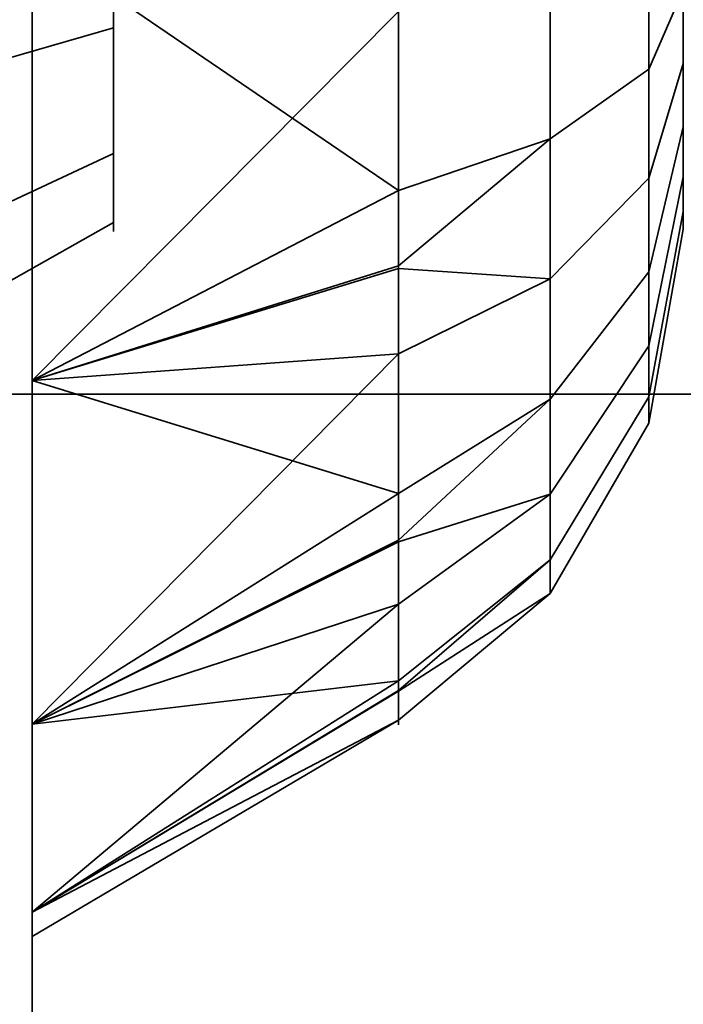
# Model space of a CAD drawing. Header units: millimetres. Extents: x -503 to 6703, y -110 to 249.
# Tile 955 of 1056: x 4031.485 to 4032.3, y -10.049 to -8.84. Entities that reach past the tile are written whole.
import ezdxf

# ---------------------------------------------------------------- set-up
doc = ezdxf.new("R2010")
doc.units = ezdxf.units.MM
doc.layers.add('152', color=7, linetype='Continuous', true_color=0xffffff)

# ---------------------------------------------------------------- blocks, each defined once
blk = doc.blocks.new('UG_SURFACE_004')
at = {"layer": '152', "color": 252, "linetype": 'Continuous', "lineweight": 35}
for points in [[(5156.4999, -9.3, 2212.25), (5156.4999, 230.4, 2212.25), (3843.4999, 230.4, 2212.25), (3843.4999, -9.3, 2212.25)], [(3993.5, -9.3, 2062.2499), (3993.5, 230.4, 2062.2499), (5006.4998, 230.4, 2062.2499), (5006.4998, -9.3, 2062.2499)], [(5156.4999, -9.3, 2212.25), (3843.4999, -9.3, 2212.25), (3993.5, -9.3, 2062.2499), (5006.4998, -9.3, 2062.2499)]]:
    blk.add_3dface(points, dxfattribs=at)
blk = doc.blocks.new('UG_SURFACE_348')
at = {"layer": '152', "color": 252, "linetype": 'Continuous', "lineweight": 35}
for points in [[(4030.7999, -22.0201, 980), (4030.7999, -1.6, 980), (4031.4999, -1.6, 980), (4031.4999, -22.0201, 980)], [(4031.4999, -1.6, 980), (4031.4999, -10.686, 983.9848), (4031.4999, -11.1779, 983.7008)], [(4031.4999, -11.1779, 983.7008), (4031.4999, -11.7428, 983.6414), (4031.4999, -22.0201, 980), (4031.4999, -1.6, 980)], [(4031.4999, -1.6, 980), (4031.4999, -10.234, 985), (4031.4999, -10.3521, 984.4444)], [(4031.4999, -10.3521, 984.4444), (4031.4999, -10.686, 983.9848), (4031.4999, -1.6, 980)], [(4031.4999, -1.659, 1005.5641), (4031.4999, -10.234, 985), (4031.4999, -1.6, 980)], [(4031.3549, -2.3881, 1164.1217), (4031.4999, -1.659, 1164.436), (4031.4999, -22.0201, 1172.0912)], [(4031.4999, -22.0201, 997.9088), (4031.4999, -1.659, 1005.5641), (4031.3549, -2.3881, 1005.8782)], [(4031.4999, -9.283, 994.683), (4031.4999, -8.7428, 994.8586), (4031.4999, -1.659, 1005.5641), (4031.4999, -22.0201, 997.9088)], [(4031.4999, -22.0201, 1172.0912), (4031.4999, -1.659, 1164.436), (4031.4999, -3, 1165)], [(4031.4999, -10.3521, 985.5556), (4031.4999, -1.659, 1005.5641), (4031.4999, -7.3521, 992.9444)], [(4031.4999, -1.659, 1005.5641), (4031.4999, -10.3521, 985.5556), (4031.4999, -10.234, 985)], [(4031.4999, -22.0201, 1172.0912), (4031.3864, -22.2146, 1171.5738), (4031.3549, -2.3881, 1164.1217)], [(4031.3549, -2.3881, 1005.8782), (4031.3864, -22.2146, 998.4262), (4031.4999, -22.0201, 997.9088)], [(4031.4999, -8.1779, 1177.7992), (4031.4999, -7.686, 1177.5151), (4031.4999, -3, 1177.3725), (4031.4999, -10.3521, 1184.4444)], [(4031.4999, -22.0201, 1190.0001), (4031.4999, -3, 1165), (4031.4999, -9.7051, 1175.6971)], [(4031.4999, -3, 1177.3725), (4031.4999, -5, 1190.0001), (4031.4999, -10.234, 1184.9999), (4031.4999, -10.3521, 1184.4444)], [(4031.4999, -3, 1165), (4031.4999, -22.0201, 1190.0001), (4031.4999, -22.0201, 1172.0912)], [(4031.4999, -3, 1165), (4031.4999, -9.283, 1175.3169), (4031.4999, -9.7051, 1175.6971)], [(4031.4999, -3, 1165), (4031.4999, -8.7428, 1175.1415), (4031.4999, -9.283, 1175.3169)], [(4031.4999, -22.0201, 1190.0001), (4031.4999, -5, 1190.0001), (4030.7999, -5, 1190.0001), (4030.7999, -22.0201, 1190.0001)], [(4031.4999, -5, 1190.0001), (4031.4999, -22.0201, 1190.0001), (4031.4999, -11.7428, 1186.3586), (4031.4999, -11.1779, 1186.2992)], [(4031.4999, -11.1779, 1186.2992), (4031.4999, -10.686, 1186.0151), (4031.4999, -5, 1190.0001)], [(4031.4999, -10.686, 1186.0151), (4031.4999, -10.3521, 1185.5556), (4031.4999, -5, 1190.0001)], [(4031.4999, -10.3521, 1185.5556), (4031.4999, -10.234, 1184.9999), (4031.4999, -5, 1190.0001)], [(4031.4999, -11.1779, 986.2992), (4031.4999, -10.686, 986.0151), (4031.4999, -7.3521, 992.9444), (4031.4999, -7.686, 992.4849)], [(4031.4999, -7.3521, 992.9444), (4031.4999, -10.686, 986.0151), (4031.4999, -10.3521, 985.5556)], [(4031.4999, -12.7051, 985.8029), (4031.4999, -7.686, 992.4849), (4031.4999, -8.1779, 992.2009)], [(4031.4999, -7.686, 992.4849), (4031.4999, -11.7428, 986.3585), (4031.4999, -11.1779, 986.2992)], [(4031.4999, -7.686, 992.4849), (4031.4999, -12.7051, 985.8029), (4031.4999, -12.283, 986.183)], [(4031.4999, -12.283, 986.183), (4031.4999, -11.7428, 986.3585), (4031.4999, -7.686, 992.4849)], [(4031.4999, -10.3521, 1184.4444), (4031.4999, -8.7428, 1177.8586), (4031.4999, -8.1779, 1177.7992)], [(4031.4999, -8.1779, 992.2009), (4031.4999, -8.7428, 992.1415), (4031.4999, -12.7051, 985.8029)], [(4031.6, -8.85, 993.933), (4031.6, -8.6523, 993.9973), (4031.6, -8.4455, 993.9755), (4031.6, -8.6, 993.5)], [(4031.6, -8.85, 1176.9331), (4031.6, -8.6523, 1176.9973), (4031.6, -8.4455, 1176.9755), (4031.6, -8.6, 1176.5)], [(4031.6, -8.6523, 993.0027), (4031.6, -8.85, 993.067), (4031.6, -9.0045, 993.2061), (4031.6, -8.6, 993.5)], [(4031.6, -9.0045, 993.2061), (4031.6, -9.0891, 993.396), (4031.6, -9.0891, 993.6039), (4031.6, -8.6, 993.5)], [(4031.6, -9.0891, 993.6039), (4031.6, -9.0045, 993.7939), (4031.6, -8.85, 993.933), (4031.6, -8.6, 993.5)], [(4031.6, -8.6523, 1176.0027), (4031.6, -8.85, 1176.067), (4031.6, -9.0045, 1176.2061), (4031.6, -8.6, 1176.5)], [(4031.6, -9.0045, 1176.2061), (4031.6, -9.0891, 1176.396), (4031.6, -9.0891, 1176.6039), (4031.6, -8.6, 1176.5)], [(4031.6, -9.0891, 1176.6039), (4031.6, -9.0045, 1176.7939), (4031.6, -8.85, 1176.9331), (4031.6, -8.6, 1176.5)], [(4032.1364, -8.6, 1175.5501), (4032.1364, -8.9864, 1175.6321), (4031.95, -9.0499, 1175.4894), (4031.95, -8.7119, 1175.4175)], [(4032.1364, -8.6, 992.5501), (4032.1364, -8.9864, 992.6322), (4031.95, -9.0499, 992.4894), (4031.95, -8.7119, 992.4176)], [(4032.2576, -8.6, 1175.7606), (4032.2576, -8.9007, 1175.8245), (4032.1364, -8.9864, 1175.6321), (4032.1364, -8.6, 1175.5501)], [(4032.2576, -8.6, 992.7606), (4032.2576, -8.9007, 992.8245), (4032.1364, -8.9864, 992.6322), (4032.1364, -8.6, 992.5501)], [(4032.3, -8.6, 1176), (4032.3, -8.8034, 1176.0433), (4032.2576, -8.9007, 1175.8245), (4032.2576, -8.6, 1175.7606)], [(4032.3, -8.6, 993), (4032.3, -8.8034, 993.0432), (4032.2576, -8.9007, 992.8245), (4032.2576, -8.6, 992.7606)], [(4032.3, -8.704, 1176.9891), (4032.3, -8.8939, 1176.9046), (4032.3, -9.033, 1176.7499), (4032.3, -8.6, 1176.5)], [(4032.3, -9.033, 1176.7499), (4032.3, -9.0973, 1176.5523), (4032.3, -9.0755, 1176.3455), (4032.3, -8.6, 1176.5)], [(4032.3, -9.0755, 1176.3455), (4032.3, -8.9716, 1176.1655), (4032.3, -8.8034, 1176.0433), (4032.3, -8.6, 1176.5)], [(4032.3, -8.704, 993.9891), (4032.3, -8.8939, 993.9045), (4032.3, -9.033, 993.75), (4032.3, -8.6, 993.5)], [(4032.3, -9.033, 993.75), (4032.3, -9.0973, 993.5523), (4032.3, -9.0755, 993.3455), (4032.3, -8.6, 993.5)], [(4032.3, -9.0755, 993.3455), (4032.3, -8.9716, 993.1654), (4032.3, -8.8034, 993.0432), (4032.3, -8.6, 993.5)], [(4031.6, -8.6523, 993.9973), (4031.6, -8.85, 993.933), (4030.7999, -9.0809, 994.333), (4030.7999, -8.7005, 994.4566)], [(4031.6, -8.85, 993.067), (4031.6, -8.6523, 993.0027), (4030.7999, -8.7005, 992.5434), (4030.7999, -9.0809, 992.667)], [(4031.6, -8.6523, 1176.9973), (4031.6, -8.85, 1176.9331), (4030.7999, -9.0809, 1177.333), (4030.7999, -8.7005, 1177.4566)], [(4031.6, -8.85, 1176.067), (4031.6, -8.6523, 1176.0027), (4030.7999, -8.7005, 1175.5434), (4030.7999, -9.0809, 1175.6669)], [(4032.3, -8.8939, 1176.9046), (4032.3, -8.704, 1176.9891), (4032.2576, -8.7537, 1177.2232), (4032.2576, -9.0346, 1177.0982)], [(4032.3, -8.8939, 993.9045), (4032.3, -8.704, 993.9891), (4032.2576, -8.7537, 994.2232), (4032.2576, -9.0346, 994.0982)], [(4031.4999, -8.7428, 1175.1415), (4031.95, -8.7119, 1175.4175), (4031.95, -9.0499, 1175.4894)], [(4031.4999, -8.7428, 992.1415), (4031.95, -8.7119, 992.4176), (4031.95, -9.0499, 992.4894)], [(4031.4999, -9.283, 1177.683), (4031.4999, -8.7428, 1177.8586), (4031.4999, -10.686, 1183.9849), (4031.4999, -11.1779, 1183.7008)], [(4031.4999, -8.7428, 1177.8586), (4031.4999, -10.3521, 1184.4444), (4031.4999, -10.686, 1183.9849)], [(4031.4999, -12.7051, 985.8029), (4031.4999, -8.7428, 992.1415), (4031.4999, -9.283, 992.317)], [(4031.95, -9.0499, 1175.4894), (4031.4999, -9.283, 1175.3169), (4031.4999, -8.7428, 1175.1415)], [(4031.95, -8.83, 1177.582), (4031.4999, -8.7428, 1177.8586), (4031.4999, -9.283, 1177.683)], [(4031.95, -9.0499, 992.4894), (4031.4999, -9.283, 992.317), (4031.4999, -8.7428, 992.1415)], [(4031.95, -8.83, 994.5821), (4031.4999, -8.7428, 994.8586), (4031.4999, -9.283, 994.683)], [(4032.2576, -9.0346, 1177.0982), (4032.2576, -8.7537, 1177.2232), (4032.1364, -8.7975, 1177.4292), (4032.1364, -9.1584, 1177.2685)], [(4032.2576, -9.0346, 994.0982), (4032.2576, -8.7537, 994.2232), (4032.1364, -8.7975, 994.4292), (4032.1364, -9.1584, 994.2685)], [(4032.1364, -9.1584, 1177.2685), (4032.1364, -8.7975, 1177.4292), (4031.95, -8.83, 1177.582), (4031.95, -9.1457, 1177.4415)], [(4032.1364, -9.1584, 994.2685), (4032.1364, -8.7975, 994.4292), (4031.95, -8.83, 994.5821), (4031.95, -9.1457, 994.4414)], [(4032.3, -8.8034, 1176.0433), (4032.3, -8.9716, 1176.1655), (4032.2576, -9.1495, 1176.0052), (4032.2576, -8.9007, 1175.8245)], [(4032.3, -8.8034, 993.0432), (4032.3, -8.9716, 993.1654), (4032.2576, -9.1495, 993.0052), (4032.2576, -8.9007, 992.8245)], [(4031.4999, -9.283, 1177.683), (4031.95, -9.1457, 1177.4415), (4031.95, -8.83, 1177.582)], [(4031.4999, -9.283, 994.683), (4031.95, -9.1457, 994.4414), (4031.95, -8.83, 994.5821)], [(4031.6, -8.85, 993.933), (4031.6, -9.0045, 993.7939), (4030.7999, -9.3782, 994.0654), (4030.7999, -9.0809, 994.333)], [(4031.6, -9.0045, 993.2061), (4031.6, -8.85, 993.067), (4030.7999, -9.0809, 992.667), (4030.7999, -9.3782, 992.9346)], [(4031.6, -8.85, 1176.9331), (4031.6, -9.0045, 1176.7939), (4030.7999, -9.3782, 1177.0654), (4030.7999, -9.0809, 1177.333)], [(4031.6, -9.0045, 1176.2061), (4031.6, -8.85, 1176.067), (4030.7999, -9.0809, 1175.6669), (4030.7999, -9.3782, 1175.9347)], [(4032.3, -9.033, 1176.7499), (4032.3, -8.8939, 1176.9046), (4032.2576, -9.0346, 1177.0982), (4032.2576, -9.2404, 1176.8698)], [(4032.3, -9.033, 993.75), (4032.3, -8.8939, 993.9045), (4032.2576, -9.0346, 994.0982), (4032.2576, -9.2404, 993.8697)], [(4032.2576, -8.9007, 1175.8245), (4032.2576, -9.1495, 1176.0052), (4032.1364, -9.306, 1175.8643), (4032.1364, -8.9864, 1175.6321)], [(4032.2576, -8.9007, 992.8245), (4032.2576, -9.1495, 993.0052), (4032.1364, -9.306, 992.8644), (4032.1364, -8.9864, 992.6322)], [(4032.3, -8.9716, 1176.1655), (4032.3, -9.0755, 1176.3455), (4032.2576, -9.3032, 1176.2716), (4032.2576, -9.1495, 1176.0052)], [(4032.3, -8.9716, 993.1654), (4032.3, -9.0755, 993.3455), (4032.2576, -9.3032, 993.2715), (4032.2576, -9.1495, 993.0052)], [(4032.1364, -8.9864, 1175.6321), (4032.1364, -9.306, 1175.8643), (4031.95, -9.4221, 1175.7598), (4031.95, -9.1425, 1175.5567)], [(4031.95, -9.1425, 1175.5567), (4031.95, -9.0499, 1175.4894), (4032.1364, -8.9864, 1175.6321)], [(4032.1364, -8.9864, 992.6322), (4032.1364, -9.306, 992.8644), (4031.95, -9.4221, 992.7598), (4031.95, -9.1425, 992.5566)], [(4031.95, -9.1425, 992.5566), (4031.95, -9.0499, 992.4894), (4032.1364, -8.9864, 992.6322)], [(4031.6, -9.0045, 993.7939), (4031.6, -9.0891, 993.6039), (4030.7999, -9.5409, 993.7), (4030.7999, -9.3782, 994.0654)], [(4031.6, -9.0891, 993.396), (4031.6, -9.0045, 993.2061), (4030.7999, -9.3782, 992.9346), (4030.7999, -9.5409, 993.3)], [(4031.6, -9.0045, 1176.7939), (4031.6, -9.0891, 1176.6039), (4030.7999, -9.5409, 1176.7), (4030.7999, -9.3782, 1177.0654)], [(4031.6, -9.0891, 1176.396), (4031.6, -9.0045, 1176.2061), (4030.7999, -9.3782, 1175.9347), (4030.7999, -9.5409, 1176.3)], [(4032.3, -9.0973, 1176.5523), (4032.3, -9.033, 1176.7499), (4032.2576, -9.2404, 1176.8698), (4032.2576, -9.3354, 1176.5773)], [(4032.3, -9.0973, 993.5523), (4032.3, -9.033, 993.75), (4032.2576, -9.2404, 993.8697), (4032.2576, -9.3354, 993.5773)], [(4032.2576, -9.2404, 1176.8698), (4032.2576, -9.0346, 1177.0982), (4032.1364, -9.1584, 1177.2685), (4032.1364, -9.4227, 1176.975)], [(4032.2576, -9.2404, 993.8697), (4032.2576, -9.0346, 994.0982), (4032.1364, -9.1584, 994.2685), (4032.1364, -9.4227, 993.975)], [(4031.95, -9.0499, 1175.4894), (4031.95, -9.1425, 1175.5567), (4031.4999, -9.283, 1175.3169)], [(4031.95, -9.0499, 992.4894), (4031.95, -9.1425, 992.5566), (4031.4999, -9.283, 992.317)], [(4032.3, -9.0755, 1176.3455), (4032.3, -9.0973, 1176.5523), (4032.2576, -9.3354, 1176.5773), (4032.2576, -9.3032, 1176.2716)], [(4032.3, -9.0755, 993.3455), (4032.3, -9.0973, 993.5523), (4032.2576, -9.3354, 993.5773), (4032.2576, -9.3032, 993.2715)], [(4031.6, -9.0891, 993.6039), (4031.6, -9.0891, 993.396), (4030.7999, -9.5409, 993.3), (4030.7999, -9.5409, 993.7)], [(4031.6, -9.0891, 1176.6039), (4031.6, -9.0891, 1176.396), (4030.7999, -9.5409, 1176.3), (4030.7999, -9.5409, 1176.7)], [(4031.4999, -9.283, 1175.3169), (4031.95, -9.1425, 1175.5567), (4031.95, -9.4221, 1175.7598)], [(4031.4999, -9.283, 992.317), (4031.95, -9.1425, 992.5566), (4031.95, -9.4221, 992.7598)], [(4031.95, -9.2502, 1177.395), (4031.95, -9.1457, 1177.4415), (4031.4999, -9.283, 1177.683)], [(4031.95, -9.2502, 994.395), (4031.95, -9.1457, 994.4414), (4031.4999, -9.283, 994.683)], [(4031.95, -9.1457, 1177.4415), (4031.95, -9.2502, 1177.395), (4032.1364, -9.1584, 1177.2685)], [(4031.95, -9.1457, 994.4414), (4031.95, -9.2502, 994.395), (4032.1364, -9.1584, 994.2685)], [(4032.2576, -9.1495, 1176.0052), (4032.2576, -9.3032, 1176.2716), (4032.1364, -9.5035, 1176.2065), (4032.1364, -9.306, 1175.8643)], [(4032.2576, -9.1495, 993.0052), (4032.2576, -9.3032, 993.2715), (4032.1364, -9.5035, 993.2064), (4032.1364, -9.306, 992.8644)], [(4032.1364, -9.4227, 1176.975), (4032.1364, -9.1584, 1177.2685), (4031.95, -9.2502, 1177.395), (4031.95, -9.4815, 1177.1381)], [(4032.1364, -9.4227, 993.975), (4032.1364, -9.1584, 994.2685), (4031.95, -9.2502, 994.395), (4031.95, -9.4815, 994.1381)], [(4031.4999, -9.7051, 1177.303), (4031.95, -9.4815, 1177.1381), (4031.95, -9.2502, 1177.395)], [(4031.95, -9.2502, 1177.395), (4031.4999, -9.283, 1177.683), (4031.4999, -9.7051, 1177.303)], [(4031.4999, -9.7051, 994.3029), (4031.95, -9.4815, 994.1381), (4031.95, -9.2502, 994.395)], [(4031.95, -9.2502, 994.395), (4031.4999, -9.283, 994.683), (4031.4999, -9.7051, 994.3029)], [(4032.2576, -9.3354, 1176.5773), (4032.2576, -9.2404, 1176.8698), (4032.1364, -9.4227, 1176.975), (4032.1364, -9.5447, 1176.5993)], [(4032.2576, -9.3354, 993.5773), (4032.2576, -9.2404, 993.8697), (4032.1364, -9.4227, 993.975), (4032.1364, -9.5447, 993.5993)], [(4031.4999, -11.1779, 1183.7008), (4031.4999, -11.7428, 1183.6414), (4031.4999, -9.283, 1177.683)], [(4031.4999, -11.7428, 1183.6414), (4031.4999, -12.283, 1183.817), (4031.4999, -9.283, 1177.683)], [(4031.4999, -22.0201, 997.9088), (4031.4999, -9.7051, 994.3029), (4031.4999, -9.283, 994.683)], [(4031.4999, -9.7051, 1177.303), (4031.4999, -9.283, 1177.683), (4031.4999, -12.283, 1183.817)], [(4031.4999, -12.7051, 985.8029), (4031.4999, -9.283, 992.317), (4031.4999, -9.7051, 992.6971), (4031.4999, -22.0201, 980)], [(4031.95, -9.4221, 1175.7598), (4031.4999, -9.7051, 1175.6971), (4031.4999, -9.283, 1175.3169)], [(4031.95, -9.4221, 992.7598), (4031.4999, -9.7051, 992.6971), (4031.4999, -9.283, 992.317)], [(4032.1364, -9.306, 1175.8643), (4032.1364, -9.5035, 1176.2065), (4031.95, -9.6521, 1176.1582), (4031.95, -9.4793, 1175.8589)], [(4031.95, -9.4793, 1175.8589), (4031.95, -9.4221, 1175.7598), (4032.1364, -9.306, 1175.8643)], [(4032.1364, -9.306, 992.8644), (4032.1364, -9.5035, 993.2064), (4031.95, -9.6521, 993.1582), (4031.95, -9.4793, 992.8588)], [(4031.95, -9.4793, 992.8588), (4031.95, -9.4221, 992.7598), (4032.1364, -9.306, 992.8644)], [(4032.2576, -9.3032, 1176.2716), (4032.2576, -9.3354, 1176.5773), (4032.1364, -9.5447, 1176.5993), (4032.1364, -9.5035, 1176.2065)], [(4032.2576, -9.3032, 993.2715), (4032.2576, -9.3354, 993.5773), (4032.1364, -9.5447, 993.5993), (4032.1364, -9.5035, 993.2064)], [(4031.95, -9.4221, 1175.7598), (4031.95, -9.4793, 1175.8589), (4031.4999, -9.7051, 1175.6971)], [(4031.95, -9.4221, 992.7598), (4031.95, -9.4793, 992.8588), (4031.4999, -9.7051, 992.6971)], [(4032.1364, -9.5447, 1176.5993), (4032.1364, -9.4227, 1176.975), (4031.95, -9.558, 1177.0531), (4031.95, -9.6648, 1176.7244)], [(4031.95, -9.4815, 1177.1381), (4031.95, -9.558, 1177.0531), (4032.1364, -9.4227, 1176.975)], [(4032.1364, -9.5447, 993.5993), (4032.1364, -9.4227, 993.975), (4031.95, -9.558, 994.0531), (4031.95, -9.6648, 993.7244)], [(4031.95, -9.4815, 994.1381), (4031.95, -9.558, 994.0531), (4032.1364, -9.4227, 993.975)], [(4031.4999, -9.7051, 1175.6971), (4031.95, -9.4793, 1175.8589), (4031.95, -9.6521, 1176.1582)], [(4031.4999, -9.7051, 992.6971), (4031.95, -9.4793, 992.8588), (4031.95, -9.6521, 993.1582)], [(4031.95, -9.558, 1177.0531), (4031.95, -9.4815, 1177.1381), (4031.4999, -9.7051, 1177.303)], [(4031.95, -9.558, 994.0531), (4031.95, -9.4815, 994.1381), (4031.4999, -9.7051, 994.3029)], [(4032.1364, -9.5035, 1176.2065), (4032.1364, -9.5447, 1176.5993), (4031.95, -9.7002, 1176.6156), (4031.95, -9.664, 1176.2719)], [(4031.95, -9.664, 1176.2719), (4031.95, -9.6521, 1176.1582), (4032.1364, -9.5035, 1176.2065)], [(4032.1364, -9.5035, 993.2064), (4032.1364, -9.5447, 993.5993), (4031.95, -9.7002, 993.6156), (4031.95, -9.664, 993.2719)], [(4031.95, -9.664, 993.2719), (4031.95, -9.6521, 993.1582), (4032.1364, -9.5035, 993.2064)], [(4031.95, -9.6648, 1176.7244), (4031.95, -9.7002, 1176.6156), (4032.1364, -9.5447, 1176.5993)], [(4031.95, -9.6648, 993.7244), (4031.95, -9.7002, 993.6156), (4032.1364, -9.5447, 993.5993)], [(4031.4999, -9.9362, 1176.784), (4031.95, -9.6648, 1176.7244), (4031.95, -9.558, 1177.0531)], [(4031.95, -9.558, 1177.0531), (4031.4999, -9.7051, 1177.303), (4031.4999, -9.9362, 1176.784)], [(4031.4999, -9.9362, 993.784), (4031.95, -9.6648, 993.7244), (4031.95, -9.558, 994.0531)], [(4031.95, -9.558, 994.0531), (4031.4999, -9.7051, 994.3029), (4031.4999, -9.9362, 993.784)], [(4031.95, -9.6521, 1176.1582), (4031.4999, -9.9362, 1176.216), (4031.4999, -9.7051, 1175.6971)], [(4031.95, -9.6521, 1176.1582), (4031.95, -9.664, 1176.2719), (4031.4999, -9.9362, 1176.216)], [(4031.95, -9.6521, 993.1582), (4031.4999, -9.9362, 993.216), (4031.4999, -9.7051, 992.6971)], [(4031.95, -9.6521, 993.1582), (4031.95, -9.664, 993.2719), (4031.4999, -9.9362, 993.216)], [(4031.4999, -9.966, 1176.5), (4031.4999, -9.9362, 1176.216), (4031.95, -9.664, 1176.2719), (4031.95, -9.7002, 1176.6156)], [(4031.4999, -9.966, 993.5), (4031.4999, -9.9362, 993.216), (4031.95, -9.664, 993.2719), (4031.95, -9.7002, 993.6156)], [(4031.95, -9.7002, 1176.6156), (4031.95, -9.6648, 1176.7244), (4031.4999, -9.9362, 1176.784)], [(4031.95, -9.7002, 993.6156), (4031.95, -9.6648, 993.7244), (4031.4999, -9.9362, 993.784)], [(4031.95, -9.7002, 1176.6156), (4031.4999, -9.9362, 1176.784), (4031.4999, -9.966, 1176.5)], [(4031.95, -9.7002, 993.6156), (4031.4999, -9.9362, 993.784), (4031.4999, -9.966, 993.5)], [(4031.4999, -22.0201, 1190.0001), (4031.4999, -9.7051, 1175.6971), (4031.4999, -9.9362, 1176.216)], [(4031.4999, -9.9362, 1176.784), (4031.4999, -9.7051, 1177.303), (4031.4999, -12.283, 1183.817)], [(4031.4999, -22.0201, 980), (4031.4999, -9.7051, 992.6971), (4031.4999, -9.9362, 993.216)], [(4031.4999, -9.9362, 993.784), (4031.4999, -9.7051, 994.3029), (4031.4999, -22.0201, 997.9088)], [(4031.4999, -12.283, 1183.817), (4031.4999, -9.9362, 1176.216), (4031.4999, -9.966, 1176.5)], [(4031.4999, -9.9362, 1176.216), (4031.4999, -12.283, 1183.817), (4031.4999, -12.7051, 1184.1971), (4031.4999, -22.0201, 1190.0001)], [(4031.4999, -9.966, 1176.5), (4031.4999, -9.9362, 1176.784), (4031.4999, -12.283, 1183.817)], [(4031.4999, -22.0201, 997.9088), (4031.4999, -22.0201, 980), (4031.4999, -9.9362, 993.216), (4031.4999, -9.966, 993.5)], [(4031.4999, -9.966, 993.5), (4031.4999, -9.9362, 993.784), (4031.4999, -22.0201, 997.9088)]]:
    blk.add_3dface(points, dxfattribs=at)
blk = doc.blocks.new('UG_SURFACE_384')
at = {"layer": '152', "color": 252, "linetype": 'Continuous', "lineweight": 35}
for points in [[(4031.4999, 62.62, 2021.75), (4031.4999, 62.62, -7.75), (4031.4999, -26.22, -7.75), (4031.4999, -26.22, 2021.75)], [(4033, -26.22, 2020.2501), (4033, 62.62, 2020.2501), (4031.4999, 62.62, 2021.75), (4031.4999, -26.22, 2021.75)], [(4033, 62.62, -7.75), (4033, -26.22, -7.75), (4031.4999, -26.22, -7.75), (4031.4999, 62.62, -7.75)]]:
    blk.add_3dface(points, dxfattribs=at)
blk = doc.blocks.new('UG_SURFACE_385')
at = {"layer": '152', "color": 252, "linetype": 'Continuous', "lineweight": 35}
for points in [[(4031.4999, 62.62, 2021.75), (4031.4999, 62.62, -7.75), (4031.4999, -26.22, -7.75), (4031.4999, -26.22, 2021.75)], [(4033, -26.22, 2020.2501), (4033, 62.62, 2020.2501), (4031.4999, 62.62, 2021.75), (4031.4999, -26.22, 2021.75)], [(4033, 62.62, -7.75), (4033, -26.22, -7.75), (4031.4999, -26.22, -7.75), (4031.4999, 62.62, -7.75)]]:
    blk.add_3dface(points, dxfattribs=at)
blk = doc.blocks.new('UG_SURFACE_386')
at = {"layer": '152', "color": 252, "linetype": 'Continuous', "lineweight": 35}
for points in [[(4031.4999, -26.22, 2021.75), (4968.5001, -26.22, 2021.75), (4968.5001, 62.62, 2021.75), (4031.4999, 62.62, 2021.75)], [(4033, 62.62, 2020.2501), (4033, -26.22, 2020.2501), (4031.4999, -26.22, 2021.75), (4031.4999, 62.62, 2021.75)], [(3977.9999, -9.3, 2075.2499), (5021.9998, -9.3, 2075.2499), (5020.5002, -9.3, 2073.75), (3979.5001, -9.3, 2073.75)], [(3977.9999, -9.3, 2075.2499), (3977.9999, -26.22, 2075.2499), (5021.9998, -26.22, 2075.2499), (5021.9998, -9.3, 2075.2499)], [(3979.5001, -9.3, 2073.75), (5020.5002, -9.3, 2073.75), (5020.5002, -26.22, 2073.75), (3979.5001, -26.22, 2073.75)]]:
    blk.add_3dface(points, dxfattribs=at)
blk = doc.blocks.new('UG_SURFACE_391')
at = {"layer": '152', "color": 252, "linetype": 'Continuous', "lineweight": 35}
for points in [[(4030.7999, -22.0201, 980), (4030.7999, -1.6, 980), (4031.4999, -1.6, 980), (4031.4999, -22.0201, 980)], [(4031.4999, -1.6, 980), (4031.4999, -10.686, 983.9848), (4031.4999, -11.1779, 983.7008)], [(4031.4999, -11.1779, 983.7008), (4031.4999, -11.7428, 983.6414), (4031.4999, -22.0201, 980), (4031.4999, -1.6, 980)], [(4031.4999, -1.6, 980), (4031.4999, -10.234, 985), (4031.4999, -10.3521, 984.4444)], [(4031.4999, -10.3521, 984.4444), (4031.4999, -10.686, 983.9848), (4031.4999, -1.6, 980)], [(4031.4999, -1.659, 1005.5641), (4031.4999, -10.234, 985), (4031.4999, -1.6, 980)], [(4031.3549, -2.3881, 1164.1217), (4031.4999, -1.659, 1164.436), (4031.4999, -22.0201, 1172.0912)], [(4031.4999, -22.0201, 997.9088), (4031.4999, -1.659, 1005.5641), (4031.3549, -2.3881, 1005.8782)], [(4031.4999, -9.283, 994.683), (4031.4999, -8.7428, 994.8586), (4031.4999, -1.659, 1005.5641), (4031.4999, -22.0201, 997.9088)], [(4031.4999, -22.0201, 1172.0912), (4031.4999, -1.659, 1164.436), (4031.4999, -3, 1165)], [(4031.4999, -10.3521, 985.5556), (4031.4999, -1.659, 1005.5641), (4031.4999, -7.3521, 992.9444)], [(4031.4999, -1.659, 1005.5641), (4031.4999, -10.3521, 985.5556), (4031.4999, -10.234, 985)], [(4031.4999, -22.0201, 1172.0912), (4031.3864, -22.2146, 1171.5738), (4031.3549, -2.3881, 1164.1217)], [(4031.3549, -2.3881, 1005.8782), (4031.3864, -22.2146, 998.4262), (4031.4999, -22.0201, 997.9088)], [(4031.4999, -8.1779, 1177.7992), (4031.4999, -7.686, 1177.5151), (4031.4999, -3, 1177.3725), (4031.4999, -10.3521, 1184.4444)], [(4031.4999, -22.0201, 1190.0001), (4031.4999, -3, 1165), (4031.4999, -9.7051, 1175.6971)], [(4031.4999, -3, 1177.3725), (4031.4999, -5, 1190.0001), (4031.4999, -10.234, 1184.9999), (4031.4999, -10.3521, 1184.4444)], [(4031.4999, -3, 1165), (4031.4999, -22.0201, 1190.0001), (4031.4999, -22.0201, 1172.0912)], [(4031.4999, -3, 1165), (4031.4999, -9.283, 1175.3169), (4031.4999, -9.7051, 1175.6971)], [(4031.4999, -3, 1165), (4031.4999, -8.7428, 1175.1415), (4031.4999, -9.283, 1175.3169)], [(4031.4999, -22.0201, 1190.0001), (4031.4999, -5, 1190.0001), (4030.7999, -5, 1190.0001), (4030.7999, -22.0201, 1190.0001)], [(4031.4999, -5, 1190.0001), (4031.4999, -22.0201, 1190.0001), (4031.4999, -11.7428, 1186.3586), (4031.4999, -11.1779, 1186.2992)], [(4031.4999, -11.1779, 1186.2992), (4031.4999, -10.686, 1186.0151), (4031.4999, -5, 1190.0001)], [(4031.4999, -10.686, 1186.0151), (4031.4999, -10.3521, 1185.5556), (4031.4999, -5, 1190.0001)], [(4031.4999, -10.3521, 1185.5556), (4031.4999, -10.234, 1184.9999), (4031.4999, -5, 1190.0001)], [(4031.4999, -11.1779, 986.2992), (4031.4999, -10.686, 986.0151), (4031.4999, -7.3521, 992.9444), (4031.4999, -7.686, 992.4849)], [(4031.4999, -7.3521, 992.9444), (4031.4999, -10.686, 986.0151), (4031.4999, -10.3521, 985.5556)], [(4031.4999, -12.7051, 985.8029), (4031.4999, -7.686, 992.4849), (4031.4999, -8.1779, 992.2009)], [(4031.4999, -7.686, 992.4849), (4031.4999, -11.7428, 986.3585), (4031.4999, -11.1779, 986.2992)], [(4031.4999, -7.686, 992.4849), (4031.4999, -12.7051, 985.8029), (4031.4999, -12.283, 986.183)], [(4031.4999, -12.283, 986.183), (4031.4999, -11.7428, 986.3585), (4031.4999, -7.686, 992.4849)], [(4031.4999, -10.3521, 1184.4444), (4031.4999, -8.7428, 1177.8586), (4031.4999, -8.1779, 1177.7992)], [(4031.4999, -8.1779, 992.2009), (4031.4999, -8.7428, 992.1415), (4031.4999, -12.7051, 985.8029)], [(4031.6, -8.85, 993.933), (4031.6, -8.6523, 993.9973), (4031.6, -8.4455, 993.9755), (4031.6, -8.6, 993.5)], [(4031.6, -8.85, 1176.9331), (4031.6, -8.6523, 1176.9973), (4031.6, -8.4455, 1176.9755), (4031.6, -8.6, 1176.5)], [(4031.6, -8.6523, 993.0027), (4031.6, -8.85, 993.067), (4031.6, -9.0045, 993.2061), (4031.6, -8.6, 993.5)], [(4031.6, -9.0045, 993.2061), (4031.6, -9.0891, 993.396), (4031.6, -9.0891, 993.6039), (4031.6, -8.6, 993.5)], [(4031.6, -9.0891, 993.6039), (4031.6, -9.0045, 993.7939), (4031.6, -8.85, 993.933), (4031.6, -8.6, 993.5)], [(4031.6, -8.6523, 1176.0027), (4031.6, -8.85, 1176.067), (4031.6, -9.0045, 1176.2061), (4031.6, -8.6, 1176.5)], [(4031.6, -9.0045, 1176.2061), (4031.6, -9.0891, 1176.396), (4031.6, -9.0891, 1176.6039), (4031.6, -8.6, 1176.5)], [(4031.6, -9.0891, 1176.6039), (4031.6, -9.0045, 1176.7939), (4031.6, -8.85, 1176.9331), (4031.6, -8.6, 1176.5)], [(4032.1364, -8.6, 1175.5501), (4032.1364, -8.9864, 1175.6321), (4031.95, -9.0499, 1175.4894), (4031.95, -8.7119, 1175.4175)], [(4032.1364, -8.6, 992.5501), (4032.1364, -8.9864, 992.6322), (4031.95, -9.0499, 992.4894), (4031.95, -8.7119, 992.4176)], [(4032.2576, -8.6, 1175.7606), (4032.2576, -8.9007, 1175.8245), (4032.1364, -8.9864, 1175.6321), (4032.1364, -8.6, 1175.5501)], [(4032.2576, -8.6, 992.7606), (4032.2576, -8.9007, 992.8245), (4032.1364, -8.9864, 992.6322), (4032.1364, -8.6, 992.5501)], [(4032.3, -8.6, 1176), (4032.3, -8.8034, 1176.0433), (4032.2576, -8.9007, 1175.8245), (4032.2576, -8.6, 1175.7606)], [(4032.3, -8.6, 993), (4032.3, -8.8034, 993.0432), (4032.2576, -8.9007, 992.8245), (4032.2576, -8.6, 992.7606)], [(4032.3, -8.704, 1176.9891), (4032.3, -8.8939, 1176.9046), (4032.3, -9.033, 1176.7499), (4032.3, -8.6, 1176.5)], [(4032.3, -9.033, 1176.7499), (4032.3, -9.0973, 1176.5523), (4032.3, -9.0755, 1176.3455), (4032.3, -8.6, 1176.5)], [(4032.3, -9.0755, 1176.3455), (4032.3, -8.9716, 1176.1655), (4032.3, -8.8034, 1176.0433), (4032.3, -8.6, 1176.5)], [(4032.3, -8.704, 993.9891), (4032.3, -8.8939, 993.9045), (4032.3, -9.033, 993.75), (4032.3, -8.6, 993.5)], [(4032.3, -9.033, 993.75), (4032.3, -9.0973, 993.5523), (4032.3, -9.0755, 993.3455), (4032.3, -8.6, 993.5)], [(4032.3, -9.0755, 993.3455), (4032.3, -8.9716, 993.1654), (4032.3, -8.8034, 993.0432), (4032.3, -8.6, 993.5)], [(4031.6, -8.6523, 993.9973), (4031.6, -8.85, 993.933), (4030.7999, -9.0809, 994.333), (4030.7999, -8.7005, 994.4566)], [(4031.6, -8.85, 993.067), (4031.6, -8.6523, 993.0027), (4030.7999, -8.7005, 992.5434), (4030.7999, -9.0809, 992.667)], [(4031.6, -8.6523, 1176.9973), (4031.6, -8.85, 1176.9331), (4030.7999, -9.0809, 1177.333), (4030.7999, -8.7005, 1177.4566)], [(4031.6, -8.85, 1176.067), (4031.6, -8.6523, 1176.0027), (4030.7999, -8.7005, 1175.5434), (4030.7999, -9.0809, 1175.6669)], [(4032.3, -8.8939, 1176.9046), (4032.3, -8.704, 1176.9891), (4032.2576, -8.7537, 1177.2232), (4032.2576, -9.0346, 1177.0982)], [(4032.3, -8.8939, 993.9045), (4032.3, -8.704, 993.9891), (4032.2576, -8.7537, 994.2232), (4032.2576, -9.0346, 994.0982)], [(4031.4999, -8.7428, 1175.1415), (4031.95, -8.7119, 1175.4175), (4031.95, -9.0499, 1175.4894)], [(4031.4999, -8.7428, 992.1415), (4031.95, -8.7119, 992.4176), (4031.95, -9.0499, 992.4894)], [(4031.4999, -9.283, 1177.683), (4031.4999, -8.7428, 1177.8586), (4031.4999, -10.686, 1183.9849), (4031.4999, -11.1779, 1183.7008)], [(4031.4999, -8.7428, 1177.8586), (4031.4999, -10.3521, 1184.4444), (4031.4999, -10.686, 1183.9849)], [(4031.4999, -12.7051, 985.8029), (4031.4999, -8.7428, 992.1415), (4031.4999, -9.283, 992.317)], [(4031.95, -9.0499, 1175.4894), (4031.4999, -9.283, 1175.3169), (4031.4999, -8.7428, 1175.1415)], [(4031.95, -8.83, 1177.582), (4031.4999, -8.7428, 1177.8586), (4031.4999, -9.283, 1177.683)], [(4031.95, -9.0499, 992.4894), (4031.4999, -9.283, 992.317), (4031.4999, -8.7428, 992.1415)], [(4031.95, -8.83, 994.5821), (4031.4999, -8.7428, 994.8586), (4031.4999, -9.283, 994.683)], [(4032.2576, -9.0346, 1177.0982), (4032.2576, -8.7537, 1177.2232), (4032.1364, -8.7975, 1177.4292), (4032.1364, -9.1584, 1177.2685)], [(4032.2576, -9.0346, 994.0982), (4032.2576, -8.7537, 994.2232), (4032.1364, -8.7975, 994.4292), (4032.1364, -9.1584, 994.2685)], [(4032.1364, -9.1584, 1177.2685), (4032.1364, -8.7975, 1177.4292), (4031.95, -8.83, 1177.582), (4031.95, -9.1457, 1177.4415)], [(4032.1364, -9.1584, 994.2685), (4032.1364, -8.7975, 994.4292), (4031.95, -8.83, 994.5821), (4031.95, -9.1457, 994.4414)], [(4032.3, -8.8034, 1176.0433), (4032.3, -8.9716, 1176.1655), (4032.2576, -9.1495, 1176.0052), (4032.2576, -8.9007, 1175.8245)], [(4032.3, -8.8034, 993.0432), (4032.3, -8.9716, 993.1654), (4032.2576, -9.1495, 993.0052), (4032.2576, -8.9007, 992.8245)], [(4031.4999, -9.283, 1177.683), (4031.95, -9.1457, 1177.4415), (4031.95, -8.83, 1177.582)], [(4031.4999, -9.283, 994.683), (4031.95, -9.1457, 994.4414), (4031.95, -8.83, 994.5821)], [(4031.6, -8.85, 993.933), (4031.6, -9.0045, 993.7939), (4030.7999, -9.3782, 994.0654), (4030.7999, -9.0809, 994.333)], [(4031.6, -9.0045, 993.2061), (4031.6, -8.85, 993.067), (4030.7999, -9.0809, 992.667), (4030.7999, -9.3782, 992.9346)], [(4031.6, -8.85, 1176.9331), (4031.6, -9.0045, 1176.7939), (4030.7999, -9.3782, 1177.0654), (4030.7999, -9.0809, 1177.333)], [(4031.6, -9.0045, 1176.2061), (4031.6, -8.85, 1176.067), (4030.7999, -9.0809, 1175.6669), (4030.7999, -9.3782, 1175.9347)], [(4032.3, -9.033, 1176.7499), (4032.3, -8.8939, 1176.9046), (4032.2576, -9.0346, 1177.0982), (4032.2576, -9.2404, 1176.8698)], [(4032.3, -9.033, 993.75), (4032.3, -8.8939, 993.9045), (4032.2576, -9.0346, 994.0982), (4032.2576, -9.2404, 993.8697)], [(4032.2576, -8.9007, 1175.8245), (4032.2576, -9.1495, 1176.0052), (4032.1364, -9.306, 1175.8643), (4032.1364, -8.9864, 1175.6321)], [(4032.2576, -8.9007, 992.8245), (4032.2576, -9.1495, 993.0052), (4032.1364, -9.306, 992.8644), (4032.1364, -8.9864, 992.6322)], [(4032.3, -8.9716, 1176.1655), (4032.3, -9.0755, 1176.3455), (4032.2576, -9.3032, 1176.2716), (4032.2576, -9.1495, 1176.0052)], [(4032.3, -8.9716, 993.1654), (4032.3, -9.0755, 993.3455), (4032.2576, -9.3032, 993.2715), (4032.2576, -9.1495, 993.0052)], [(4032.1364, -8.9864, 1175.6321), (4032.1364, -9.306, 1175.8643), (4031.95, -9.4221, 1175.7598), (4031.95, -9.1425, 1175.5567)], [(4031.95, -9.1425, 1175.5567), (4031.95, -9.0499, 1175.4894), (4032.1364, -8.9864, 1175.6321)], [(4032.1364, -8.9864, 992.6322), (4032.1364, -9.306, 992.8644), (4031.95, -9.4221, 992.7598), (4031.95, -9.1425, 992.5566)], [(4031.95, -9.1425, 992.5566), (4031.95, -9.0499, 992.4894), (4032.1364, -8.9864, 992.6322)], [(4031.6, -9.0045, 993.7939), (4031.6, -9.0891, 993.6039), (4030.7999, -9.5409, 993.7), (4030.7999, -9.3782, 994.0654)], [(4031.6, -9.0891, 993.396), (4031.6, -9.0045, 993.2061), (4030.7999, -9.3782, 992.9346), (4030.7999, -9.5409, 993.3)], [(4031.6, -9.0045, 1176.7939), (4031.6, -9.0891, 1176.6039), (4030.7999, -9.5409, 1176.7), (4030.7999, -9.3782, 1177.0654)], [(4031.6, -9.0891, 1176.396), (4031.6, -9.0045, 1176.2061), (4030.7999, -9.3782, 1175.9347), (4030.7999, -9.5409, 1176.3)], [(4032.3, -9.0973, 1176.5523), (4032.3, -9.033, 1176.7499), (4032.2576, -9.2404, 1176.8698), (4032.2576, -9.3354, 1176.5773)], [(4032.3, -9.0973, 993.5523), (4032.3, -9.033, 993.75), (4032.2576, -9.2404, 993.8697), (4032.2576, -9.3354, 993.5773)], [(4032.2576, -9.2404, 1176.8698), (4032.2576, -9.0346, 1177.0982), (4032.1364, -9.1584, 1177.2685), (4032.1364, -9.4227, 1176.975)], [(4032.2576, -9.2404, 993.8697), (4032.2576, -9.0346, 994.0982), (4032.1364, -9.1584, 994.2685), (4032.1364, -9.4227, 993.975)], [(4031.95, -9.0499, 1175.4894), (4031.95, -9.1425, 1175.5567), (4031.4999, -9.283, 1175.3169)], [(4031.95, -9.0499, 992.4894), (4031.95, -9.1425, 992.5566), (4031.4999, -9.283, 992.317)], [(4032.3, -9.0755, 1176.3455), (4032.3, -9.0973, 1176.5523), (4032.2576, -9.3354, 1176.5773), (4032.2576, -9.3032, 1176.2716)], [(4032.3, -9.0755, 993.3455), (4032.3, -9.0973, 993.5523), (4032.2576, -9.3354, 993.5773), (4032.2576, -9.3032, 993.2715)], [(4031.6, -9.0891, 993.6039), (4031.6, -9.0891, 993.396), (4030.7999, -9.5409, 993.3), (4030.7999, -9.5409, 993.7)], [(4031.6, -9.0891, 1176.6039), (4031.6, -9.0891, 1176.396), (4030.7999, -9.5409, 1176.3), (4030.7999, -9.5409, 1176.7)], [(4031.4999, -9.283, 1175.3169), (4031.95, -9.1425, 1175.5567), (4031.95, -9.4221, 1175.7598)], [(4031.4999, -9.283, 992.317), (4031.95, -9.1425, 992.5566), (4031.95, -9.4221, 992.7598)], [(4031.95, -9.2502, 1177.395), (4031.95, -9.1457, 1177.4415), (4031.4999, -9.283, 1177.683)], [(4031.95, -9.2502, 994.395), (4031.95, -9.1457, 994.4414), (4031.4999, -9.283, 994.683)], [(4031.95, -9.1457, 1177.4415), (4031.95, -9.2502, 1177.395), (4032.1364, -9.1584, 1177.2685)], [(4031.95, -9.1457, 994.4414), (4031.95, -9.2502, 994.395), (4032.1364, -9.1584, 994.2685)], [(4032.2576, -9.1495, 1176.0052), (4032.2576, -9.3032, 1176.2716), (4032.1364, -9.5035, 1176.2065), (4032.1364, -9.306, 1175.8643)], [(4032.2576, -9.1495, 993.0052), (4032.2576, -9.3032, 993.2715), (4032.1364, -9.5035, 993.2064), (4032.1364, -9.306, 992.8644)], [(4032.1364, -9.4227, 1176.975), (4032.1364, -9.1584, 1177.2685), (4031.95, -9.2502, 1177.395), (4031.95, -9.4815, 1177.1381)], [(4032.1364, -9.4227, 993.975), (4032.1364, -9.1584, 994.2685), (4031.95, -9.2502, 994.395), (4031.95, -9.4815, 994.1381)], [(4031.4999, -9.7051, 1177.303), (4031.95, -9.4815, 1177.1381), (4031.95, -9.2502, 1177.395)], [(4031.95, -9.2502, 1177.395), (4031.4999, -9.283, 1177.683), (4031.4999, -9.7051, 1177.303)], [(4031.4999, -9.7051, 994.3029), (4031.95, -9.4815, 994.1381), (4031.95, -9.2502, 994.395)], [(4031.95, -9.2502, 994.395), (4031.4999, -9.283, 994.683), (4031.4999, -9.7051, 994.3029)], [(4032.2576, -9.3354, 1176.5773), (4032.2576, -9.2404, 1176.8698), (4032.1364, -9.4227, 1176.975), (4032.1364, -9.5447, 1176.5993)], [(4032.2576, -9.3354, 993.5773), (4032.2576, -9.2404, 993.8697), (4032.1364, -9.4227, 993.975), (4032.1364, -9.5447, 993.5993)], [(4031.4999, -11.1779, 1183.7008), (4031.4999, -11.7428, 1183.6414), (4031.4999, -9.283, 1177.683)], [(4031.4999, -11.7428, 1183.6414), (4031.4999, -12.283, 1183.817), (4031.4999, -9.283, 1177.683)], [(4031.4999, -22.0201, 997.9088), (4031.4999, -9.7051, 994.3029), (4031.4999, -9.283, 994.683)], [(4031.4999, -9.7051, 1177.303), (4031.4999, -9.283, 1177.683), (4031.4999, -12.283, 1183.817)], [(4031.4999, -12.7051, 985.8029), (4031.4999, -9.283, 992.317), (4031.4999, -9.7051, 992.6971), (4031.4999, -22.0201, 980)], [(4031.95, -9.4221, 1175.7598), (4031.4999, -9.7051, 1175.6971), (4031.4999, -9.283, 1175.3169)], [(4031.95, -9.4221, 992.7598), (4031.4999, -9.7051, 992.6971), (4031.4999, -9.283, 992.317)], [(4032.1364, -9.306, 1175.8643), (4032.1364, -9.5035, 1176.2065), (4031.95, -9.6521, 1176.1582), (4031.95, -9.4793, 1175.8589)], [(4031.95, -9.4793, 1175.8589), (4031.95, -9.4221, 1175.7598), (4032.1364, -9.306, 1175.8643)], [(4032.1364, -9.306, 992.8644), (4032.1364, -9.5035, 993.2064), (4031.95, -9.6521, 993.1582), (4031.95, -9.4793, 992.8588)], [(4031.95, -9.4793, 992.8588), (4031.95, -9.4221, 992.7598), (4032.1364, -9.306, 992.8644)], [(4032.2576, -9.3032, 1176.2716), (4032.2576, -9.3354, 1176.5773), (4032.1364, -9.5447, 1176.5993), (4032.1364, -9.5035, 1176.2065)], [(4032.2576, -9.3032, 993.2715), (4032.2576, -9.3354, 993.5773), (4032.1364, -9.5447, 993.5993), (4032.1364, -9.5035, 993.2064)], [(4031.95, -9.4221, 1175.7598), (4031.95, -9.4793, 1175.8589), (4031.4999, -9.7051, 1175.6971)], [(4031.95, -9.4221, 992.7598), (4031.95, -9.4793, 992.8588), (4031.4999, -9.7051, 992.6971)], [(4032.1364, -9.5447, 1176.5993), (4032.1364, -9.4227, 1176.975), (4031.95, -9.558, 1177.0531), (4031.95, -9.6648, 1176.7244)], [(4031.95, -9.4815, 1177.1381), (4031.95, -9.558, 1177.0531), (4032.1364, -9.4227, 1176.975)], [(4032.1364, -9.5447, 993.5993), (4032.1364, -9.4227, 993.975), (4031.95, -9.558, 994.0531), (4031.95, -9.6648, 993.7244)], [(4031.95, -9.4815, 994.1381), (4031.95, -9.558, 994.0531), (4032.1364, -9.4227, 993.975)], [(4031.4999, -9.7051, 1175.6971), (4031.95, -9.4793, 1175.8589), (4031.95, -9.6521, 1176.1582)], [(4031.4999, -9.7051, 992.6971), (4031.95, -9.4793, 992.8588), (4031.95, -9.6521, 993.1582)], [(4031.95, -9.558, 1177.0531), (4031.95, -9.4815, 1177.1381), (4031.4999, -9.7051, 1177.303)], [(4031.95, -9.558, 994.0531), (4031.95, -9.4815, 994.1381), (4031.4999, -9.7051, 994.3029)], [(4032.1364, -9.5035, 1176.2065), (4032.1364, -9.5447, 1176.5993), (4031.95, -9.7002, 1176.6156), (4031.95, -9.664, 1176.2719)], [(4031.95, -9.664, 1176.2719), (4031.95, -9.6521, 1176.1582), (4032.1364, -9.5035, 1176.2065)], [(4032.1364, -9.5035, 993.2064), (4032.1364, -9.5447, 993.5993), (4031.95, -9.7002, 993.6156), (4031.95, -9.664, 993.2719)], [(4031.95, -9.664, 993.2719), (4031.95, -9.6521, 993.1582), (4032.1364, -9.5035, 993.2064)], [(4031.95, -9.6648, 1176.7244), (4031.95, -9.7002, 1176.6156), (4032.1364, -9.5447, 1176.5993)], [(4031.95, -9.6648, 993.7244), (4031.95, -9.7002, 993.6156), (4032.1364, -9.5447, 993.5993)], [(4031.4999, -9.9362, 1176.784), (4031.95, -9.6648, 1176.7244), (4031.95, -9.558, 1177.0531)], [(4031.95, -9.558, 1177.0531), (4031.4999, -9.7051, 1177.303), (4031.4999, -9.9362, 1176.784)], [(4031.4999, -9.9362, 993.784), (4031.95, -9.6648, 993.7244), (4031.95, -9.558, 994.0531)], [(4031.95, -9.558, 994.0531), (4031.4999, -9.7051, 994.3029), (4031.4999, -9.9362, 993.784)], [(4031.95, -9.6521, 1176.1582), (4031.4999, -9.9362, 1176.216), (4031.4999, -9.7051, 1175.6971)], [(4031.95, -9.6521, 1176.1582), (4031.95, -9.664, 1176.2719), (4031.4999, -9.9362, 1176.216)], [(4031.95, -9.6521, 993.1582), (4031.4999, -9.9362, 993.216), (4031.4999, -9.7051, 992.6971)], [(4031.95, -9.6521, 993.1582), (4031.95, -9.664, 993.2719), (4031.4999, -9.9362, 993.216)], [(4031.4999, -9.966, 1176.5), (4031.4999, -9.9362, 1176.216), (4031.95, -9.664, 1176.2719), (4031.95, -9.7002, 1176.6156)], [(4031.4999, -9.966, 993.5), (4031.4999, -9.9362, 993.216), (4031.95, -9.664, 993.2719), (4031.95, -9.7002, 993.6156)], [(4031.95, -9.7002, 1176.6156), (4031.95, -9.6648, 1176.7244), (4031.4999, -9.9362, 1176.784)], [(4031.95, -9.7002, 993.6156), (4031.95, -9.6648, 993.7244), (4031.4999, -9.9362, 993.784)], [(4031.95, -9.7002, 1176.6156), (4031.4999, -9.9362, 1176.784), (4031.4999, -9.966, 1176.5)], [(4031.95, -9.7002, 993.6156), (4031.4999, -9.9362, 993.784), (4031.4999, -9.966, 993.5)], [(4031.4999, -22.0201, 1190.0001), (4031.4999, -9.7051, 1175.6971), (4031.4999, -9.9362, 1176.216)], [(4031.4999, -9.9362, 1176.784), (4031.4999, -9.7051, 1177.303), (4031.4999, -12.283, 1183.817)], [(4031.4999, -22.0201, 980), (4031.4999, -9.7051, 992.6971), (4031.4999, -9.9362, 993.216)], [(4031.4999, -9.9362, 993.784), (4031.4999, -9.7051, 994.3029), (4031.4999, -22.0201, 997.9088)], [(4031.4999, -12.283, 1183.817), (4031.4999, -9.9362, 1176.216), (4031.4999, -9.966, 1176.5)], [(4031.4999, -9.9362, 1176.216), (4031.4999, -12.283, 1183.817), (4031.4999, -12.7051, 1184.1971), (4031.4999, -22.0201, 1190.0001)], [(4031.4999, -9.966, 1176.5), (4031.4999, -9.9362, 1176.784), (4031.4999, -12.283, 1183.817)], [(4031.4999, -22.0201, 997.9088), (4031.4999, -22.0201, 980), (4031.4999, -9.9362, 993.216), (4031.4999, -9.966, 993.5)], [(4031.4999, -9.966, 993.5), (4031.4999, -9.9362, 993.784), (4031.4999, -22.0201, 997.9088)]]:
    blk.add_3dface(points, dxfattribs=at)

msp = doc.modelspace()

# ---------------------------------------------------------------- linework, layer by layer
at = {"layer": '152', "color": 251, "linetype": 'Continuous', "lineweight": -3, "true_color": 0x636466}
for p, q in [((4031.5, 62.62, -7.75), (4031.5, -26.22, -7.75)), ((4031.5, -26.22, 2021.75), (4031.5, 62.62, 2021.75)), ((4031.5, -26.22, 2021.75), (4031.5, 62.62, 2021.75)), ((4031.5, 62.62, -7.75), (4031.5, -26.22, -7.75)), ((4031.5, -26.22, 2021.75), (4031.5, 62.62, 2021.75)), ((4031.5, -22.0201, 980), (4031.5, -1.6, 980)), ((4031.5, -22.0201, 980), (4031.5, -1.6, 980)), ((4031.5, -1.659, 1005.5641), (4031.5, -22.0201, 997.9088)), ((4031.5, -22.0201, 1172.0912), (4031.5, -1.659, 1164.4359)), ((4031.5, -22.0201, 1172.0912), (4031.5, -1.659, 1164.4359)), ((4031.5, -1.659, 1005.5641), (4031.5, -22.0201, 997.9088)), ((4031.5, -22.0201, 1190), (4031.5, -5, 1190)), ((4031.5, -22.0201, 1190), (4031.5, -5, 1190)), ((3843.5, -9.3, 2212.25), (5156.5, -9.3, 2212.25)), ((5022, -9.3, 2075.25), (3978, -9.3, 2075.25)), ((5020.5, -9.3, 2073.75), (3979.5, -9.3, 2073.75)), ((5006.5, -9.3, 2062.25), (3993.5, -9.3, 2062.25))]:
    msp.add_line(p, q, dxfattribs=at)
at = {"layer": '152', "color": 251, "linetype": 'Continuous', "lineweight": -3, "true_color": 0x636466, "extrusion": (-1, 0, 0)}
for centre, radius in [((8.6, 1176.5, -4031.5), 1.366), ((8.6, 993.5, -4031.5), 1.366), ((8.6, 1176.5, -4031.5), 1.366), ((8.6, 993.5, -4031.5), 1.366), ((8.6, 993.5, -4031.95), 1.1062), ((8.6, 993.5, -4031.95), 1.1062), ((8.6, 993.5, -4031.6), 0.5), ((8.6, 993.5, -4031.6), 0.5)]:
    msp.add_circle(centre, radius, dxfattribs=at)
at = {"layer": '152', "color": 251, "linetype": 'Continuous', "lineweight": -3, "true_color": 0x636466, "extrusion": (1, 0, 0)}
for centre, radius in [((-8.6, 1176.5, 4031.95), 1.1062), ((-8.6, 1176.5, 4031.95), 1.1062), ((-8.6, 1176.5, 4031.6), 0.5), ((-8.6, 1176.5, 4031.6), 0.5)]:
    msp.add_circle(centre, radius, dxfattribs=at)

# ---------------------------------------------------------------- block references
at = {"layer": '152', "color": 251, "linetype": 'Continuous', "lineweight": -3, "true_color": 0x636466}
for name in ['UG_SURFACE_004', 'UG_SURFACE_384', 'UG_SURFACE_385', 'UG_SURFACE_386', 'UG_SURFACE_348', 'UG_SURFACE_391']:
    msp.add_blockref(name, (0, 0), dxfattribs=at)

doc.saveas('drawing.dxf')
